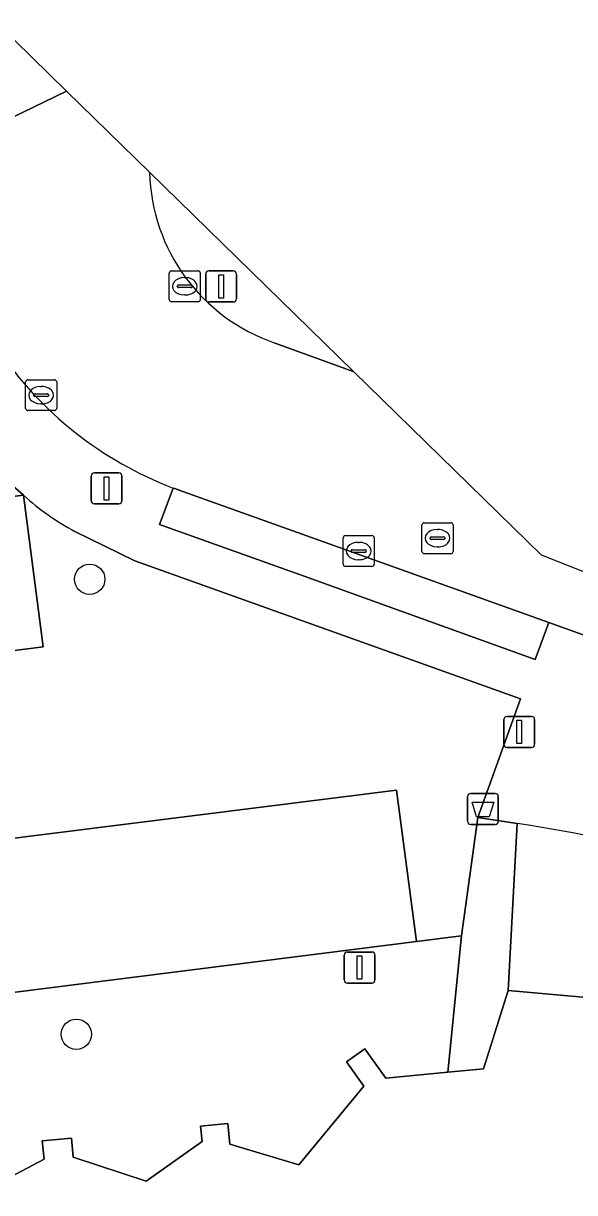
# Model space of a CAD drawing. Extents: x 159371 to 159986, y 382987 to 383597.
# Drawn here: x 159716.46 to 159734.23, y 383559.1 to 383596.85 of the extents above; entities that cross this region are included whole.
import ezdxf

# ---------------------------------------------------------------- set-up
doc = ezdxf.new("R2010")
doc.units = 0
for name, color, linetype in [('IMGEO_Afvalbak', 7, 'Continuous'), ('IMGEO_Boom', 7, 'Continuous'), ('IMGEO_Erf', 7, 'Continuous'), ('IMGEO_Groenvoorziening', 7, 'Continuous'), ('IMGEO_Haag', 7, 'Continuous'), ('IMGEO_Kolk', 7, 'Continuous'), ('IMGEO_Lichtmast', 7, 'Continuous'), ('IMGEO_Muur', 7, 'Continuous'), ('IMGEO_Pand', 7, 'Continuous'), ('IMGEO_Parkeervlak_open', 7, 'Continuous'), ('IMGEO_Rijbaan_lokaal_open', 7, 'Continuous'), ('IMGEO_Rioolput', 7, 'Continuous'), ('IMGEO_Voetpad_open', 7, 'Continuous')]:
    doc.layers.add(name, color=color, linetype=linetype)

msp = doc.modelspace()

# ---------------------------------------------------------------- linework, layer by layer
at = {"layer": 'IMGEO_Afvalbak'}
for p, q in [((159730.782, 383571.089), (159730.782, 383571.889)), ((159730.782, 383571.889), (159730.782, 383571.089)), ((159730.882, 383571.989), (159731.672, 383571.989)), ((159731.672, 383571.989), (159730.882, 383571.989)), ((159731.772, 383571.889), (159731.772, 383571.089)), ((159731.772, 383571.089), (159731.772, 383571.889)), ((159731.672, 383570.989), (159730.882, 383570.989)), ((159730.882, 383570.989), (159731.672, 383570.989))]:
    msp.add_line(p, q, dxfattribs=at)
msp.add_lwpolyline([(159730.925, 383571.703), (159731.629, 383571.703), (159731.48, 383571.233), (159731.074, 383571.233), (159730.925, 383571.703)], dxfattribs=at)
for centre, start, end in [((159730.882, 383571.889), 90, 180), ((159730.882, 383571.889), 90, 180), ((159731.672, 383571.889), 0, 90), ((159731.672, 383571.889), 360, 90), ((159730.882, 383571.089), 180, 270), ((159730.882, 383571.089), 180, 270), ((159731.672, 383571.089), 270, 0), ((159731.672, 383571.089), 270, 0)]:
    msp.add_arc(centre, 0.1, start, end, dxfattribs=at)
at = {"layer": 'IMGEO_Boom'}
for centre in [(159718.594, 383578.905), (159718.162, 383564.214)]:
    msp.add_circle(centre, 0.489, dxfattribs=at)
at = {"layer": 'IMGEO_Erf'}
msp.add_lwpolyline([(159732.379, 383571.023), (159732.086, 383565.625), (159736.19, 383565.255)], dxfattribs=at)
msp.add_arc((159715.615, 383468.382), 104.001, 74.09973, 80.7237, dxfattribs=at)
at = {"layer": 'IMGEO_Groenvoorziening'}
msp.add_lwpolyline([(159715.51, 383582.439), (159693.349, 383579.632), (159694.512, 383578.841), (159699.139, 383579.427), (159716.456, 383581.619)], close=True, dxfattribs=at)
msp.add_lwpolyline([(159715.083, 383559.1), (159717.121, 383560.183), (159717.065, 383560.769), (159718.003, 383560.858), (159718.062, 383560.24), (159720.414, 383559.467), (159722.219, 383560.752), (159722.172, 383561.245), (159723.048, 383561.328), (159723.111, 383560.664), (159725.344, 383560.001), (159727.437, 383562.534), (159726.878, 383563.319), (159727.469, 383563.739), (159728.141, 383562.794), (159730.148, 383562.985), (159730.59, 383567.391), (159729.135, 383567.207), (159694.241, 383562.796)], dxfattribs=at)
at = {"layer": 'IMGEO_Haag'}
msp.add_lwpolyline([(159715.51, 383582.439), (159693.349, 383579.632), (159694.512, 383578.841), (159699.139, 383579.427), (159716.456, 383581.619)], close=True, dxfattribs=at)
at = {"layer": 'IMGEO_Kolk'}
for p, q in [((159721.161, 383587.937), (159721.161, 383588.789)), ((159721.236, 383588.863), (159722.088, 383588.863)), ((159721.649, 383588.643), (159721.674, 383588.643)), ((159722.162, 383588.789), (159722.162, 383587.937)), ((159721.42, 383588.357), (159721.42, 383588.369)), ((159721.858, 383588.32), (159721.46, 383588.32)), ((159721.463, 383588.406), (159721.861, 383588.406)), ((159721.904, 383588.369), (159721.904, 383588.357)), ((159721.672, 383588.083), (159721.647, 383588.083)), ((159722.088, 383587.863), (159721.236, 383587.863)), ((159716.528, 383584.422), (159716.528, 383585.274)), ((159716.603, 383585.348), (159717.455, 383585.348)), ((159717.529, 383585.274), (159717.529, 383584.422)), ((159716.83, 383584.891), (159717.228, 383584.891)), ((159717.016, 383585.128), (159717.041, 383585.128)), ((159716.787, 383584.842), (159716.787, 383584.854)), ((159717.225, 383584.805), (159716.827, 383584.805)), ((159717.039, 383584.568), (159717.014, 383584.568)), ((159717.271, 383584.854), (159717.271, 383584.842)), ((159717.455, 383584.348), (159716.603, 383584.348)), ((159726.769, 383579.39), (159726.769, 383580.242)), ((159726.844, 383580.316), (159727.696, 383580.316)), ((159727.257, 383580.096), (159727.282, 383580.096)), ((159727.77, 383580.242), (159727.77, 383579.39)), ((159727.028, 383579.81), (159727.028, 383579.822)), ((159727.466, 383579.773), (159727.068, 383579.773)), ((159727.071, 383579.859), (159727.469, 383579.859)), ((159727.512, 383579.822), (159727.512, 383579.81)), ((159727.696, 383579.316), (159726.844, 383579.316)), ((159727.28, 383579.536), (159727.255, 383579.536))]:
    msp.add_line(p, q, dxfattribs=at)
for points in [[(159721.161, 383587.937), (159721.161, 383588.789)], [(159721.236, 383588.863), (159722.088, 383588.863)], [(159722.162, 383588.789), (159722.162, 383587.937)], [(159722.088, 383587.863), (159721.236, 383587.863)], [(159716.528, 383584.422), (159716.528, 383585.274)], [(159716.603, 383585.348), (159717.455, 383585.348)], [(159717.529, 383585.274), (159717.529, 383584.422)], [(159717.455, 383584.348), (159716.603, 383584.348)], [(159726.769, 383579.39), (159726.769, 383580.242)], [(159726.844, 383580.316), (159727.696, 383580.316)], [(159727.77, 383580.242), (159727.77, 383579.39)], [(159727.696, 383579.316), (159726.844, 383579.316)]]:
    msp.add_lwpolyline(points, dxfattribs=at)
for centre, radius, start, end in [((159721.238, 383588.787), 0.0765, 91.552, 178.448), ((159721.238, 383588.787), 0.0765, 91.552, 178.448), ((159722.086, 383588.787), 0.0765, 1.552, 88.448), ((159722.086, 383588.787), 0.0765, 1.552, 88.448), ((159721.46, 383588.366), 0.0403, 85.8775, 175.7526), ((159721.457, 383588.356), 0.0366, 178.938, 274.7102), ((159721.861, 383588.363), 0.043, 264.8664, 352.4533), ((159721.865, 383588.368), 0.0386, 1.7309, 96.639), ((159721.238, 383587.939), 0.0765, 181.552, 268.448), ((159721.238, 383587.939), 0.0765, 181.552, 268.448), ((159722.086, 383587.939), 0.0765, 271.552, 358.448), ((159722.086, 383587.939), 0.0765, 271.552, 358.448), ((159716.605, 383585.272), 0.0765, 91.552, 178.448), ((159716.605, 383585.272), 0.0765, 91.552, 178.448), ((159717.453, 383585.272), 0.0765, 1.552, 88.448), ((159717.453, 383585.272), 0.0765, 1.552, 88.448), ((159716.827, 383584.851), 0.0403, 85.8775, 175.7526), ((159717.232, 383584.853), 0.0386, 1.7309, 96.639), ((159716.824, 383584.841), 0.0366, 178.938, 274.7102), ((159717.228, 383584.848), 0.043, 264.8664, 352.4533), ((159716.605, 383584.424), 0.0765, 181.552, 268.448), ((159716.605, 383584.424), 0.0765, 181.552, 268.448), ((159717.453, 383584.424), 0.0765, 271.552, 358.448), ((159717.453, 383584.424), 0.0765, 271.552, 358.448), ((159726.846, 383580.24), 0.0765, 91.552, 178.448), ((159726.846, 383580.24), 0.0765, 91.552, 178.448), ((159727.694, 383580.24), 0.0765, 1.552, 88.448), ((159727.694, 383580.24), 0.0765, 1.552, 88.448), ((159727.068, 383579.819), 0.0403, 85.8775, 175.7526), ((159727.065, 383579.809), 0.0366, 178.938, 274.7102), ((159727.469, 383579.816), 0.043, 264.8664, 352.4533), ((159727.473, 383579.821), 0.0386, 1.7309, 96.639), ((159726.846, 383579.392), 0.0765, 181.552, 268.448), ((159726.846, 383579.392), 0.0765, 181.552, 268.448), ((159727.694, 383579.392), 0.0765, 271.552, 358.448), ((159727.694, 383579.392), 0.0765, 271.552, 358.448)]:
    msp.add_arc(centre, radius, start, end, dxfattribs=at)
for centre, major_axis, ratio, start_param, end_param in [((159721.648, 383588.363), (-0.387, 0.002), 0.722429, 4.712389, 7.853982), ((159721.673, 383588.363), (-0.39, 0.002), 0.717154, 1.570796, 4.712389), ((159717.015, 383584.848), (-0.387, 0.002), 0.722429, 4.712389, 7.853982), ((159717.04, 383584.848), (-0.39, 0.002), 0.717154, 1.570796, 4.712389), ((159727.256, 383579.816), (-0.387, 0.002), 0.722429, 4.712389, 7.853982), ((159727.281, 383579.816), (-0.39, 0.002), 0.717154, 1.570796, 4.712389)]:
    msp.add_ellipse(centre, major_axis=major_axis, ratio=ratio, start_param=start_param, end_param=end_param, dxfattribs=at)
at = {"layer": 'IMGEO_Lichtmast'}
for p, q in [((159722.336, 383587.958), (159722.336, 383588.758)), ((159722.336, 383588.758), (159722.336, 383587.958)), ((159722.436, 383588.858), (159723.226, 383588.858)), ((159723.226, 383588.858), (159722.436, 383588.858)), ((159723.326, 383588.758), (159723.326, 383587.958)), ((159723.326, 383587.958), (159723.326, 383588.758)), ((159723.226, 383587.858), (159722.436, 383587.858)), ((159722.436, 383587.858), (159723.226, 383587.858)), ((159718.644, 383581.438), (159718.644, 383582.238)), ((159718.644, 383582.238), (159718.644, 383581.438)), ((159718.744, 383582.338), (159719.534, 383582.338)), ((159719.534, 383582.338), (159718.744, 383582.338)), ((159719.634, 383582.238), (159719.634, 383581.438)), ((159719.634, 383581.438), (159719.634, 383582.238)), ((159719.534, 383581.338), (159718.744, 383581.338)), ((159718.744, 383581.338), (159719.534, 383581.338)), ((159731.955, 383573.575), (159731.955, 383574.375)), ((159731.955, 383574.375), (159731.955, 383573.575)), ((159732.055, 383574.475), (159732.845, 383574.475)), ((159732.845, 383574.475), (159732.055, 383574.475)), ((159732.945, 383574.375), (159732.945, 383573.575)), ((159732.945, 383573.575), (159732.945, 383574.375)), ((159732.845, 383573.475), (159732.055, 383573.475)), ((159732.055, 383573.475), (159732.845, 383573.475)), ((159726.804, 383565.967), (159726.804, 383566.767)), ((159726.804, 383566.767), (159726.804, 383565.967)), ((159726.904, 383566.867), (159727.694, 383566.867)), ((159727.694, 383566.867), (159726.904, 383566.867)), ((159727.794, 383566.767), (159727.794, 383565.967)), ((159727.794, 383565.967), (159727.794, 383566.767)), ((159727.694, 383565.867), (159726.904, 383565.867)), ((159726.904, 383565.867), (159727.694, 383565.867))]:
    msp.add_line(p, q, dxfattribs=at)
for points in [[(159722.756, 383588.733), (159722.906, 383588.733), (159722.906, 383587.983), (159722.756, 383587.983), (159722.756, 383588.733)], [(159719.064, 383582.213), (159719.214, 383582.213), (159719.214, 383581.463), (159719.064, 383581.463), (159719.064, 383582.213)], [(159732.375, 383574.35), (159732.525, 383574.35), (159732.525, 383573.6), (159732.375, 383573.6), (159732.375, 383574.35)], [(159727.224, 383566.742), (159727.374, 383566.742), (159727.374, 383565.992), (159727.224, 383565.992), (159727.224, 383566.742)]]:
    msp.add_lwpolyline(points, dxfattribs=at)
for centre, start, end in [((159722.436, 383588.758), 90, 180), ((159722.436, 383588.758), 90, 180), ((159723.226, 383588.758), 0, 90), ((159723.226, 383588.758), 360, 90), ((159722.436, 383587.958), 180, 270), ((159722.436, 383587.958), 180, 270), ((159723.226, 383587.958), 270, 0), ((159723.226, 383587.958), 270, 0), ((159718.744, 383582.238), 90, 180), ((159718.744, 383582.238), 90, 180), ((159719.534, 383582.238), 0, 90), ((159719.534, 383582.238), 360, 90), ((159718.744, 383581.438), 180, 270), ((159718.744, 383581.438), 180, 270), ((159719.534, 383581.438), 270, 0), ((159719.534, 383581.438), 270, 0), ((159732.055, 383574.375), 90, 180), ((159732.055, 383574.375), 90, 180), ((159732.845, 383574.375), 0, 90), ((159732.845, 383574.375), 360, 90), ((159732.055, 383573.575), 180, 270), ((159732.055, 383573.575), 180, 270), ((159732.845, 383573.575), 270, 0), ((159732.845, 383573.575), 270, 0), ((159726.904, 383566.767), 90, 180), ((159726.904, 383566.767), 90, 180), ((159727.694, 383566.767), 0, 90), ((159727.694, 383566.767), 360, 90), ((159726.904, 383565.967), 180, 270), ((159726.904, 383565.967), 180, 270), ((159727.694, 383565.967), 270, 0), ((159727.694, 383565.967), 270, 0)]:
    msp.add_arc(centre, 0.1, start, end, dxfattribs=at)
at = {"layer": 'IMGEO_Muur'}
for points in [[(159731.107, 383571.21), (159730.59, 383567.391)], [(159730.59, 383567.391), (159730.148, 383562.985)]]:
    msp.add_lwpolyline(points, dxfattribs=at)
at = {"layer": 'IMGEO_Pand'}
msp.add_lwpolyline([(159736.19, 383565.255), (159732.086, 383565.625), (159731.295, 383563.094), (159730.148, 383562.985), (159728.141, 383562.794), (159727.469, 383563.739), (159726.878, 383563.319), (159727.437, 383562.534), (159725.344, 383560.001), (159723.111, 383560.664), (159723.048, 383561.328), (159722.172, 383561.245), (159722.219, 383560.752), (159720.414, 383559.467), (159718.062, 383560.24), (159718.003, 383560.858), (159717.065, 383560.769), (159717.121, 383560.183), (159715.083, 383559.1)], dxfattribs=at)
at = {"layer": 'IMGEO_Parkeervlak_open'}
for points in [[(159716.456, 383581.619), (159699.139, 383579.427), (159699.738, 383574.519), (159717.096, 383576.722)], [(159694.241, 383562.796), (159729.135, 383567.207), (159728.488, 383572.092), (159693.644, 383567.71)]]:
    msp.add_lwpolyline(points, close=True, dxfattribs=at)
at = {"layer": 'IMGEO_Rijbaan_lokaal_open'}
for points in [[(159698.716, 383585.248), (159707.293, 383589.513), (159707.478, 383589.632), (159717.847, 383594.663), (159715.609, 383596.852)], [(159720.526, 383592.043), (159717.847, 383594.663), (159707.478, 383589.632), (159707.293, 383589.513)], [(159727.097, 383585.616), (159727.096, 383585.616), (159724.547, 383586.539)], [(159721.291, 383581.85), (159721.368, 383581.821), (159721.444, 383581.793), (159726.316, 383580.048), (159733.407, 383577.507), (159739.114, 383575.457), (159764.299, 383566.393), (159768.037, 383564.957), (159771.312, 383563.569), (159773.028, 383562.816), (159775.308, 383561.823), (159775.74, 383562.852), (159733.161, 383579.684), (159727.097, 383585.616)], [(159716.456, 383581.619), (159717.096, 383576.722), (159699.738, 383574.519), (159699.139, 383579.427), (159694.512, 383578.841), (159693.349, 383579.632), (159715.51, 383582.439)], [(159693.421, 383563.472), (159694.241, 383562.796), (159693.644, 383567.71), (159728.488, 383572.092), (159729.135, 383567.207), (159730.59, 383567.391), (159731.107, 383571.21), (159732.485, 383575.04), (159720.053, 383579.497), (159718.115, 383580.451)]]:
    msp.add_lwpolyline(points, dxfattribs=at)
for centre, radius, start, end in [((159726.5, 383592.19), 5.976, 181.4157, 181.4312), ((159726.503, 383592.189), 5.979, 181.4191, 250.9014), ((159725.564, 383593.064), 12.001, 214.1299, 249.1429), ((159721.991, 383587.718), 8.236, 227.7779, 241.928)]:
    msp.add_arc(centre, radius, start, end, dxfattribs=at)
at = {"layer": 'IMGEO_Rioolput'}
for p, q in [((159729.386, 383580.73), (159730.238, 383580.73)), ((159729.311, 383579.804), (159729.311, 383580.656)), ((159729.799, 383580.51), (159729.824, 383580.51)), ((159730.312, 383580.656), (159730.312, 383579.804)), ((159729.57, 383580.224), (159729.57, 383580.236)), ((159730.008, 383580.187), (159729.61, 383580.187)), ((159729.613, 383580.273), (159730.011, 383580.273)), ((159730.054, 383580.236), (159730.054, 383580.224)), ((159730.238, 383579.73), (159729.386, 383579.73)), ((159729.822, 383579.95), (159729.797, 383579.95))]:
    msp.add_line(p, q, dxfattribs=at)
for points in [[(159729.386, 383580.73), (159730.238, 383580.73)], [(159729.311, 383579.804), (159729.311, 383580.656)], [(159730.312, 383580.656), (159730.312, 383579.804)], [(159730.238, 383579.73), (159729.386, 383579.73)]]:
    msp.add_lwpolyline(points, dxfattribs=at)
for centre, radius, start, end in [((159729.388, 383580.654), 0.0765, 91.552, 178.448), ((159729.388, 383580.654), 0.0765, 91.552, 178.448), ((159730.236, 383580.654), 0.0765, 1.552, 88.448), ((159730.236, 383580.654), 0.0765, 1.552, 88.448), ((159729.61, 383580.233), 0.0403, 85.8775, 175.7526), ((159729.607, 383580.223), 0.0366, 178.938, 274.7102), ((159730.011, 383580.23), 0.043, 264.8664, 352.4533), ((159730.015, 383580.235), 0.0386, 1.7309, 96.639), ((159729.388, 383579.806), 0.0765, 181.552, 268.448), ((159729.388, 383579.806), 0.0765, 181.552, 268.448), ((159730.236, 383579.806), 0.0765, 271.552, 358.448), ((159730.236, 383579.806), 0.0765, 271.552, 358.448)]:
    msp.add_arc(centre, radius, start, end, dxfattribs=at)
for centre, major_axis, ratio, start_param, end_param in [((159729.798, 383580.23), (-0.387, 0.002), 0.722429, 4.712389, 7.853982), ((159729.823, 383580.23), (-0.39, 0.002), 0.717154, 1.570796, 4.712389)]:
    msp.add_ellipse(centre, major_axis=major_axis, ratio=ratio, start_param=start_param, end_param=end_param, dxfattribs=at)
at = {"layer": 'IMGEO_Voetpad_open'}
for points in [[(159727.097, 383585.616), (159720.526, 383592.043)], [(159724.547, 383586.539), (159727.096, 383585.616), (159727.097, 383585.616)], [(159715.51, 383582.439), (159716.456, 383581.619)], [(159739.114, 383575.457), (159733.407, 383577.507), (159732.961, 383576.317), (159725.895, 383578.86), (159725.507, 383579), (159720.845, 383580.677), (159721.291, 383581.85)], [(159718.115, 383580.451), (159720.053, 383579.497), (159732.485, 383575.04), (159731.107, 383571.21), (159732.379, 383571.023)]]:
    msp.add_lwpolyline(points, dxfattribs=at)
for points in [[(159726.316, 383580.048), (159721.444, 383581.793), (159721.368, 383581.821), (159721.291, 383581.85), (159720.845, 383580.677), (159725.507, 383579), (159725.895, 383578.86), (159732.961, 383576.317), (159733.407, 383577.507)], [(159732.086, 383565.625), (159732.379, 383571.023), (159731.107, 383571.21), (159730.59, 383567.391), (159730.148, 383562.985), (159731.295, 383563.094)]]:
    msp.add_lwpolyline(points, close=True, dxfattribs=at)
for centre, radius, start, end in [((159726.5, 383592.19), 5.976, 181.4157, 181.4312), ((159726.503, 383592.189), 5.979, 181.4191, 250.9014), ((159725.564, 383593.064), 12.001, 214.1299, 249.1429), ((159721.991, 383587.718), 8.236, 227.7779, 241.928), ((159715.615, 383468.382), 104.001, 74.09973, 80.7237)]:
    msp.add_arc(centre, radius, start, end, dxfattribs=at)

doc.saveas('drawing.dxf')
